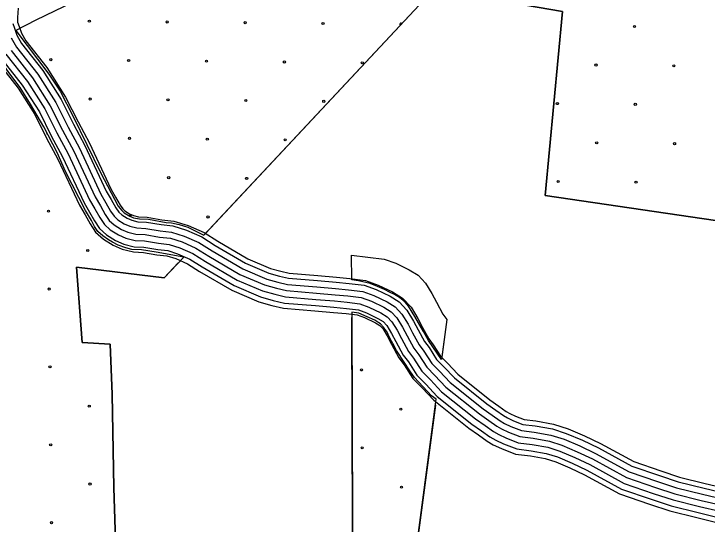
# Model space of a CAD drawing. Extents: x 1788175 to 1969470, y 584502 to 738744.
# Drawn here: x 1858857 to 1862280, y 638196 to 640716 of the extents above; entities that cross this region are included whole.
import ezdxf

# ---------------------------------------------------------------- set-up
doc = ezdxf.new("R2010")
doc.units = 0
for name, color, linetype in [('DESIGN - EROSION CONTROL - Devices', 7, 'Continuous'), ('DESIGN - SCRATCH - User 1', 7, 'Continuous'), ('SURVEY - DRAINAGE - Bridges', 7, 'Continuous'), ('SURVEY - TRANSPORTATION - Roads', 7, 'Continuous')]:
    doc.layers.add(name, color=color, linetype=linetype)

msp = doc.modelspace()

# ---------------------------------------------------------------- linework, layer by layer
at = {"layer": 'DESIGN - EROSION CONTROL - Devices'}
for centre in [(1859229.8, 640679.8), (1859614.3, 640676), (1859998.9, 640672.3), (1860383.5, 640668.6), (1861921.7, 640653.6), (1859039.4, 640489.4), (1859423.9, 640485.6), (1859808.5, 640481.9), (1860193, 640478.2), (1860577.6, 640474.4), (1861731.3, 640463.2), (1862115.8, 640459.5), (1859233.5, 640295.2), (1859618.1, 640291.5), (1860002.6, 640287.8), (1860387.2, 640284), (1861540.8, 640272.8), (1861925.4, 640269.1), (1859427.7, 640101.1), (1859812.2, 640097.3), (1860196.8, 640093.6), (1861735, 640078.7), (1862119.5, 640074.9), (1859621.8, 639906.9), (1860006.4, 639903.2), (1861544.6, 639888.3), (1861929.1, 639884.5), (1859027.8, 639741.5), (1859816, 639712.8), (1859221.9, 639547.3), (1859031.5, 639356.9), (1859035.3, 638972.4), (1860573.5, 638957.4), (1859229.4, 638778.2), (1860767.6, 638763.3), (1859039, 638587.8), (1860577.2, 638572.9), (1859233.1, 638393.7), (1860771.3, 638378.7), (1859042.7, 638203.3)]:
    msp.add_circle(centre, 5.28, dxfattribs=at)
for centre, start, end in [((1860768, 640664.8), 37.3972, 236.4863), ((1859024.1, 640126), 147.3916, 267.1995), ((1859431.4, 639716.5), 331.5007, 154.1681)]:
    msp.add_arc(centre, 5.28, start, end, dxfattribs=at)
at = {"layer": 'DESIGN - SCRATCH - User 1'}
for p, q in [((1860525.2, 639401.7), (1860524.8, 639524.6)), ((1860994.7, 639207.1), (1860967.8, 639009.2))]:
    msp.add_line(p, q, dxfattribs=at)
for points in [[(1861534.6, 641312.3), (1861334.2, 641406.2), (1861237, 641452), (1861182.3, 641480.6), (1861052.7, 641518.6), (1860965.3, 641545), (1860933.7, 641553.7), (1860883.7, 641559.1), (1860839.3, 641556.9), (1860757.9, 641544.4), (1860712.4, 641533), (1860680.3, 641524.6), (1860635, 641507.5), (1860566.1, 641478.9), (1860490.1, 641439.5), (1860429.9, 641405.9), (1860246.8, 641310.7), (1859848.8, 641116.5), (1859594.4, 640996.2), (1859194.4, 640796), (1858965.2, 640684.1), (1858867.2, 640633.8)], [(1859795.1, 639622.3), (1860930.3, 640837.2), (1861565.6, 640726.8), (1861480.6, 639818.3), (1863039.1, 639589.2), (1862875.9, 638524.8), (1862560.1, 638300.5)], [(1858867.2, 640633.8), (1859029.7, 640417.5), (1859085.7, 640334.8), (1859150.1, 640208.7), (1859284.3, 639931.7), (1859371.4, 639765.8), (1859390.9, 639744.8), (1859402.3, 639733.4), (1859430.2, 639716.7), (1859448.4, 639708.3), (1859477.8, 639704.1), (1859521.3, 639702.2), (1859609.4, 639685.9), (1859636, 639683.1), (1859673.9, 639676.1), (1859715.9, 639662.1), (1859795.1, 639622.3)], [(1859696.1, 639513.8), (1859559, 639538.7), (1859487.6, 639549.9), (1859440, 639552.7), (1859410.6, 639559.7), (1859372.8, 639573.8), (1859344.8, 639587.8), (1859323.8, 639600.4), (1859297.1, 639620), (1859271.9, 639641), (1859255.1, 639666.3), (1859239.7, 639695.7), (1859210.3, 639744.8), (1859112.3, 639936.8), (1859070.3, 640030.7), (1859004.5, 640158.2), (1858938.6, 640270.3), (1858888.2, 640351.6), (1858836.4, 640418.9), (1858728.4, 640570.2)], [(1860525.5, 639242.5), (1860530.8, 637667.8), (1859367.9, 637856.7), (1859350.6, 638375), (1859343.1, 638837.2), (1859332.3, 639084.5), (1859195, 639092.6), (1859166.7, 639464.3), (1859599, 639411.7), (1859696.1, 639513.8)], [(1860524.8, 639524.6), (1860685.4, 639505), (1860743.1, 639484.2), (1860809.6, 639451.9), (1860853.5, 639425), (1860889.5, 639386.2), (1860921, 639334.4), (1860943.4, 639291.4), (1860975.4, 639232.9), (1860994.7, 639207.1)], [(1860967.8, 639009.2), (1860904.2, 639102), (1860879.2, 639146.8), (1860836.5, 639221.9), (1860805.3, 639272), (1860788.6, 639291.8), (1860761.5, 639314.7), (1860736.5, 639330.4), (1860712.5, 639340.8), (1860687.5, 639354.3), (1860653.1, 639370), (1860616.7, 639384.6), (1860558.3, 639398.1), (1860525.2, 639401.7)], [(1860942.2, 638812.2), (1860920, 638828.9), (1860835.8, 638919.8), (1860812.5, 638953.1), (1860783.7, 638995.2), (1860747.2, 639054), (1860728.3, 639087.3), (1860713.9, 639115), (1860698, 639147), (1860689.4, 639158.4), (1860681.8, 639169.3), (1860667.6, 639184.7), (1860659, 639190.4), (1860638.6, 639202.6), (1860602, 639220.3), (1860559.9, 639237), (1860525.5, 639242.5)], [(1857685.7, 636556.2), (1857863.5, 636515), (1858972.4, 636356.2), (1858931.9, 635920), (1860172.7, 635751.1), (1860261.3, 636317.3), (1861626.1, 636174.3), (1861820.1, 637965.2), (1860847, 638091.9), (1860942.2, 638812.2)]]:
    msp.add_lwpolyline(points, dxfattribs=at)
at = {"layer": 'SURVEY - DRAINAGE - Bridges'}
for points in [[(1862563.1, 638302.4), (1862875.9, 638524.8), (1863039.1, 639589.2), (1861480.6, 639818.3), (1861565.6, 640726.8), (1860930.3, 640837.2), (1859803.6, 639630.9)], [(1860524.8, 639524.6), (1860685.4, 639505), (1860743.1, 639484.2), (1860809.6, 639451.9), (1860853.5, 639425), (1860889.5, 639386.2), (1860921, 639334.4), (1860943.4, 639291.4), (1860975.4, 639232.9), (1860994.7, 639207.1)], [(1860525.2, 639401.7), (1860524.8, 639524.6)], [(1859669.1, 639486.9), (1859599, 639411.7), (1859166.7, 639464.3), (1859195, 639092.6), (1859332.3, 639084.5), (1859343.1, 638837.2), (1859350.6, 638375), (1859367.9, 637856.7), (1860530.8, 637667.8), (1860525.8, 639215.8)], [(1860994.7, 639207.1), (1860970.1, 639021.7)], [(1860938.6, 638783.2), (1860847, 638091.9), (1861820.1, 637965.2), (1861626.1, 636174.3), (1860261.3, 636317.3), (1860172.7, 635751.1), (1858931.9, 635920), (1858972.4, 636356.2), (1857863.5, 636515), (1857685.7, 636556.2)]]:
    msp.add_lwpolyline(points, dxfattribs=at)
at = {"layer": 'SURVEY - TRANSPORTATION - Roads'}
for points in [[(1858878, 640743.6), (1858874.7, 640697.4), (1858875.8, 640674.1), (1858883.3, 640653.9), (1858895.1, 640620.1), (1858916, 640582.7), (1859020.2, 640450.5), (1859112.7, 640304.9), (1859174, 640181.9), (1859230.3, 640076.8), (1859335.2, 639852.2), (1859359.4, 639811.2), (1859382.1, 639771.2), (1859394.6, 639752.4), (1859404.6, 639743.2), (1859428.4, 639728.6), (1859448.2, 639719.9), (1859472.6, 639713.8), (1859515.3, 639711.9), (1859588.1, 639699.4), (1859647.7, 639692.7), (1859718.3, 639670.7), (1859796.5, 639636.1), (1859864.5, 639593.4), (1860012.5, 639506.7), (1860123.9, 639459), (1860174.9, 639444.9), (1860216.8, 639434.8), (1860358.3, 639423.2), (1860450.7, 639415.1), (1860516.1, 639408.9), (1860593, 639399.6), (1860656.4, 639376.6), (1860726.3, 639342.7), (1860775.9, 639312.3), (1860818, 639267.1), (1860852, 639211), (1860874.8, 639167.3), (1860905.4, 639111.3), (1860927.4, 639081.8), (1860964, 639025), (1860998.5, 638990.4), (1861049, 638935.9), (1861207.5, 638809.5), (1861251.2, 638779), (1861288.3, 638752.9), (1861305.9, 638742.7), (1861333.8, 638729.5), (1861376.8, 638712.5), (1861434, 638705.6), (1861522.1, 638690.1), (1861593.3, 638667), (1861674.4, 638632.7), (1861754.4, 638594.7), (1861917.7, 638505), (1862052.1, 638459.4), (1862144.5, 638428.5), (1862270.5, 638397.3), (1862375.8, 638372.5)], [(1858851.3, 640669.1), (1858860.1, 640645.5), (1858872.4, 640610), (1858895.3, 640568.9), (1859000, 640436.2), (1859091.2, 640292.7), (1859152, 640170.5), (1859208.2, 640065.8), (1859313.3, 639840.7), (1859338, 639798.8), (1859361.1, 639758.2), (1859375.7, 639736.2), (1859389.7, 639723.4), (1859416.9, 639706.7), (1859440.2, 639696.5), (1859469, 639689.2), (1859512.6, 639687.3), (1859584.6, 639674.9), (1859642.6, 639668.4), (1859709.6, 639647.5), (1859784.8, 639614.2), (1859851.7, 639572.3), (1860001.3, 639484.6), (1860115.7, 639435.7), (1860168.7, 639421), (1860212.9, 639410.3), (1860356.2, 639398.6), (1860448.5, 639390.5), (1860513.5, 639384.4), (1860587.2, 639375.4), (1860646.8, 639353.8), (1860714.4, 639321), (1860760.1, 639293), (1860798.2, 639252.1), (1860830.4, 639198.9), (1860853, 639155.6), (1860884.5, 639098), (1860907.1, 639067.7), (1860944.6, 639009.4), (1860980.7, 638973.2), (1861032.1, 638917.7), (1861192.7, 638789.7), (1861237, 638758.7), (1861275, 638732.1), (1861294.3, 638720.8), (1861324, 638706.8), (1861370.6, 638688.4), (1861430.3, 638681.1), (1861516.1, 638666), (1861584.7, 638643.8), (1861664.3, 638610.2), (1861743.1, 638572.7), (1861907.7, 638482.3), (1862044.2, 638436), (1862137.6, 638404.8), (1862264.7, 638373.3), (1862369, 638348.7)], [(1858844.1, 640597.2), (1858869.5, 640551.7), (1858974.7, 640418.3), (1859064.1, 640277.4), (1859124.5, 640156.3), (1859180.5, 640051.9), (1859285.8, 639826.2), (1859311.1, 639783.3), (1859334.7, 639742), (1859351.9, 639716), (1859370.9, 639698.5), (1859402.5, 639679.1), (1859430.1, 639667), (1859464.5, 639658.4), (1859509.3, 639656.4), (1859580.2, 639644.2), (1859636.2, 639637.9), (1859698.7, 639618.5), (1859770.3, 639586.8), (1859835.6, 639545.8), (1859987.3, 639456.9), (1860105.5, 639406.3), (1860160.9, 639391), (1860208, 639379.6), (1860353.5, 639367.7), (1860445.7, 639359.6), (1860510.1, 639353.5), (1860580, 639345), (1860634.7, 639325.2), (1860699.5, 639293.8), (1860740.3, 639268.8), (1860773.3, 639233.3), (1860803.4, 639183.7), (1860825.7, 639141), (1860858.4, 639081.2), (1860881.6, 639050), (1860920.3, 638989.8), (1860958.3, 638951.7), (1861011, 638895), (1861174.1, 638764.8), (1861219.3, 638733.3), (1861258.2, 638706), (1861279.9, 638693.3), (1861311.7, 638678.3), (1861362.9, 638658.1), (1861425.8, 638650.4), (1861508.6, 638635.9), (1861573.9, 638614.7), (1861651.6, 638581.9), (1861729, 638545.1), (1861895.1, 638453.8), (1862034.3, 638406.6), (1862129, 638375), (1862257.4, 638343.2), (1862360.5, 638318.8)], [(1858843.6, 640534.4), (1858949.3, 640400.3), (1859037.1, 640262.2), (1859096.9, 640142.1), (1859152.7, 640038), (1859258.4, 639811.8), (1859284.3, 639767.7), (1859308.2, 639725.7), (1859328.2, 639695.7), (1859352.1, 639673.7), (1859388.1, 639651.6), (1859420, 639637.6), (1859460, 639627.6), (1859506, 639625.5), (1859575.9, 639613.5), (1859629.8, 639607.4), (1859687.8, 639589.4), (1859755.7, 639559.3), (1859819.6, 639519.3), (1859973.3, 639429.1), (1860095.2, 639377), (1860153.1, 639361), (1860203.1, 639348.9), (1860277, 639342.9), (1860350.9, 639336.8), (1860442.8, 639328.8), (1860506.8, 639322.7), (1860572.7, 639314.7), (1860622.7, 639296.6), (1860684.6, 639266.6), (1860720.5, 639244.5), (1860748.5, 639214.5), (1860776.4, 639168.5), (1860798.3, 639126.4), (1860832.2, 639064.4), (1860856.2, 639032.3), (1860896, 638970.3), (1860936, 638930.2), (1860989.9, 638872.2), (1861155.6, 638740), (1861201.5, 638707.9), (1861241.4, 638679.9), (1861265.4, 638665.9), (1861299.3, 638649.9), (1861355.3, 638627.8), (1861421.2, 638619.8), (1861501.1, 638605.7), (1861563, 638585.6), (1861638.9, 638553.6), (1861714.8, 638517.5), (1861882.6, 638425.4), (1862024.4, 638377.2), (1862120.3, 638345.2), (1862250.2, 638313.1), (1862352, 638289)], [(1858843.6, 640534.4), (1858949.3, 640400.3), (1859037.1, 640262.2), (1859096.9, 640142.1), (1859152.7, 640038), (1859258.4, 639811.8), (1859284.3, 639767.7), (1859308.2, 639725.7), (1859328.2, 639695.7), (1859352.1, 639673.7), (1859388.1, 639651.6), (1859420, 639637.6), (1859460, 639627.6), (1859506, 639625.5), (1859575.9, 639613.5), (1859629.8, 639607.4), (1859687.8, 639589.4), (1859755.7, 639559.3), (1859819.6, 639519.3), (1859973.3, 639429.1), (1860095.2, 639377), (1860153.1, 639361), (1860203.1, 639348.9), (1860277, 639342.9), (1860350.9, 639336.8), (1860442.8, 639328.8), (1860506.8, 639322.7), (1860572.7, 639314.7), (1860622.7, 639296.6), (1860684.6, 639266.6), (1860720.5, 639244.5), (1860748.5, 639214.5), (1860776.4, 639168.5), (1860798.3, 639126.4), (1860832.2, 639064.4), (1860856.2, 639032.3), (1860896, 638970.3), (1860936, 638930.2), (1860989.9, 638872.2), (1861155.6, 638740), (1861201.5, 638707.9), (1861241.4, 638679.9), (1861265.4, 638665.9), (1861299.3, 638649.9), (1861355.3, 638627.8), (1861421.2, 638619.8), (1861501.1, 638605.7), (1861563, 638585.6), (1861638.9, 638553.6), (1861714.8, 638517.5), (1861882.6, 638425.4), (1862024.4, 638377.2), (1862120.3, 638345.2), (1862250.2, 638313.1), (1862352, 638289)], [(1858770.4, 640485.6), (1858877.7, 640349.5), (1858960.6, 640219), (1859019, 640101.8), (1859074.3, 639998.7), (1859180.7, 639770.9), (1859208.4, 639723.8), (1859233.5, 639679.7), (1859261, 639638.3), (1859299, 639603.3), (1859347.3, 639573.7), (1859391.5, 639554.3), (1859447.3, 639540.3), (1859496.5, 639538.1), (1859563.5, 639526.6), (1859611.7, 639521.2), (1859656.9, 639507.1), (1859714.4, 639481.7), (1859774.1, 639444.3), (1859933.8, 639350.6), (1860066.1, 639294), (1860131.1, 639276), (1860189.1, 639262.1), (1860343.5, 639249.4), (1860434.9, 639241.4), (1860497.3, 639235.5), (1860552.2, 639228.8), (1860588.5, 639215.7), (1860642.4, 639189.5), (1860664.5, 639176), (1860678.1, 639161.3), (1860699.9, 639125.4), (1860720.9, 639085.1), (1860758.2, 639016.9), (1860784, 638982.3), (1860827.3, 638915), (1860872.7, 638869.4), (1860930, 638807.7), (1861103.1, 638669.7), (1861151.2, 638636.1), (1861194, 638606), (1861224.4, 638588.2), (1861264.5, 638569.3), (1861333.5, 638542.1), (1861408.3, 638533), (1861479.9, 638520.4), (1861532.4, 638503.4), (1861603, 638473.5), (1861674.9, 638439.4), (1861847.1, 638344.8), (1861996.4, 638294.1), (1862095.8, 638260.9), (1862229.5, 638227.8), (1862328, 638204.5)], [(1858791.8, 640499.9), (1858898.7, 640364.4), (1858983, 640231.6), (1859041.8, 640113.6), (1859097.3, 640010.2), (1859203.5, 639782.9), (1859230.6, 639736.7), (1859255.4, 639693.2), (1859280.7, 639655.1), (1859314.6, 639623.9), (1859359.3, 639596.5), (1859399.9, 639578.7), (1859451, 639565.9), (1859499.3, 639563.8), (1859567.2, 639552.1), (1859617, 639546.5), (1859665.9, 639531.3), (1859726.5, 639504.4), (1859787.4, 639466.2), (1859945.4, 639373.7), (1860074.6, 639318.4), (1860137.6, 639300.9), (1860193.2, 639287.5), (1860345.7, 639275.1), (1860437.2, 639267), (1860500.1, 639261.1), (1860558.2, 639254), (1860598.5, 639239.4), (1860654.8, 639212.1), (1860680.9, 639196.1), (1860698.7, 639176.9), (1860722.3, 639138), (1860743.6, 639097.2), (1860779.9, 639030.8), (1860805.2, 638997), (1860847.5, 638931.2), (1860891.3, 638887.2), (1860947.6, 638826.6), (1861118.5, 638690.3), (1861165.9, 638657.2), (1861207.9, 638627.7), (1861236.4, 638611), (1861274.7, 638592.9), (1861339.9, 638567.2), (1861412.1, 638558.4), (1861486.1, 638545.4), (1861541.4, 638527.5), (1861613.6, 638497), (1861686.6, 638462.3), (1861857.5, 638368.4), (1862004.6, 638318.5), (1862103, 638285.6), (1862235.6, 638252.8), (1862335, 638229.3)], [(1858817.7, 640517.2), (1858924, 640382.3), (1859010.1, 640246.9), (1859069.4, 640127.8), (1859125, 640024.1), (1859230.9, 639797.3), (1859257.5, 639752.2), (1859281.8, 639709.4), (1859304.4, 639675.4), (1859333.4, 639648.8), (1859373.7, 639624.1), (1859410, 639608.2), (1859455.5, 639596.7), (1859502.6, 639594.6), (1859571.5, 639582.8), (1859623.4, 639577), (1859676.8, 639560.3), (1859741.1, 639531.9), (1859803.5, 639492.8), (1859959.4, 639401.4), (1860084.9, 639347.7), (1860145.3, 639331), (1860198.1, 639318.2), (1860348.3, 639305.9), (1860440, 639297.9), (1860503.5, 639291.9), (1860565.5, 639284.3), (1860610.6, 639268), (1860669.7, 639239.3), (1860700.7, 639220.3), (1860723.6, 639195.7), (1860749.4, 639153.2), (1860771, 639111.8), (1860806.1, 639047.6), (1860830.7, 639014.7), (1860871.8, 638950.7), (1860913.6, 638908.7), (1860968.7, 638849.4), (1861137, 638715.1), (1861183.7, 638682.5), (1861224.7, 638653.8), (1861250.9, 638638.4), (1861287, 638621.4), (1861347.6, 638597.5), (1861416.6, 638589.1), (1861493.6, 638575.5), (1861552.2, 638556.6), (1861626.2, 638525.3), (1861700.7, 638489.9), (1861870, 638396.9), (1862014.5, 638347.9), (1862111.7, 638315.4), (1862242.9, 638282.9), (1862343.5, 638259.1)]]:
    msp.add_lwpolyline(points, dxfattribs=at)

doc.saveas('drawing.dxf')
